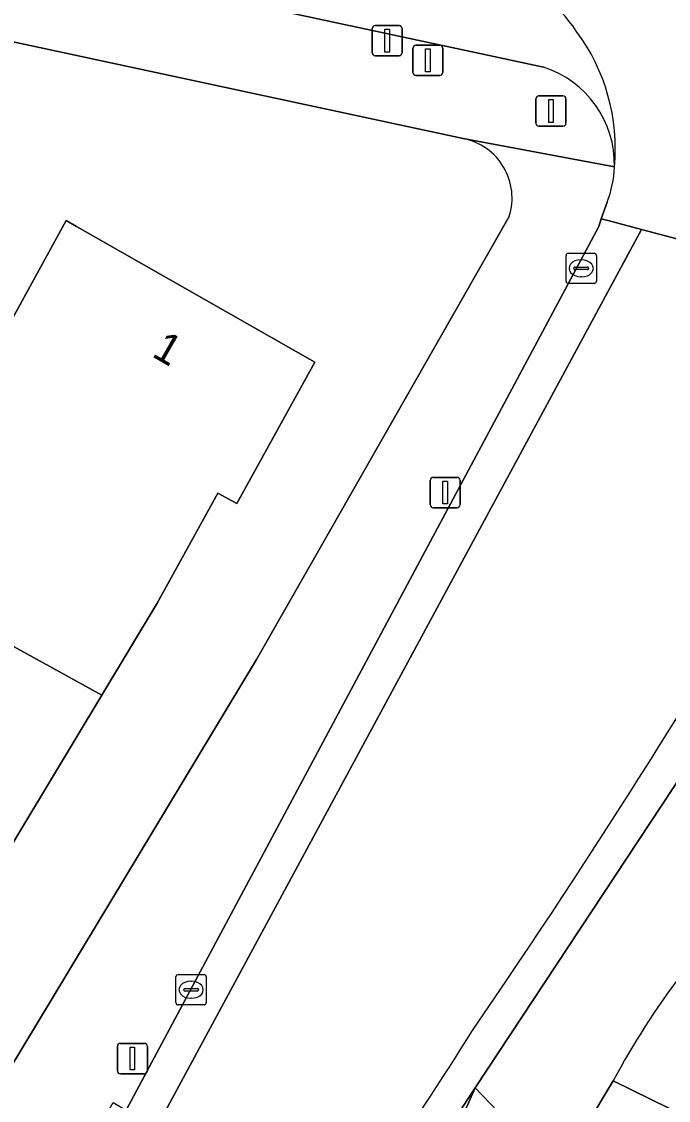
# Model space of a CAD drawing. Extents: x 160023 to 161302, y 384750 to 385707.
# Drawn here: x 160634.3 to 160655.65, y 385294.19 to 385329.79 of the extents above; entities that cross this region are included whole.
import ezdxf

# ---------------------------------------------------------------- set-up
doc = ezdxf.new("R2010")
doc.units = 0
for name, color, linetype in [('IMGEO_Drukknoppaal', 7, 'Continuous'), ('IMGEO_Erf', 7, 'Continuous'), ('IMGEO_Fietspad_gesloten', 7, 'Continuous'), ('IMGEO_Kolk', 7, 'Continuous'), ('IMGEO_Lichtmast', 7, 'Continuous'), ('IMGEO_Pand', 7, 'Continuous'), ('IMGEO_Pand_nummerreeks', 7, 'Continuous'), ('IMGEO_Parkeervlak_open', 7, 'Continuous'), ('IMGEO_Rijbaan_lokaal_gesloten', 7, 'Continuous'), ('IMGEO_Rijbaan_lokaal_open', 7, 'Continuous'), ('IMGEO_Verkeersregelinstallatiepaal', 7, 'Continuous'), ('IMGEO_Voetpad_open', 7, 'Continuous')]:
    doc.layers.add(name, color=color, linetype=linetype)

msp = doc.modelspace()

# ---------------------------------------------------------------- linework, layer by layer
at = {"layer": 'IMGEO_Drukknoppaal'}
for p, q in [((160645.869, 385328.755), (160645.869, 385329.555)), ((160645.869, 385329.555), (160645.869, 385328.755)), ((160645.969, 385329.655), (160646.759, 385329.655)), ((160646.759, 385329.655), (160645.969, 385329.655)), ((160646.859, 385329.555), (160646.859, 385328.755)), ((160646.859, 385328.755), (160646.859, 385329.555)), ((160646.759, 385328.655), (160645.969, 385328.655)), ((160645.969, 385328.655), (160646.759, 385328.655))]:
    msp.add_line(p, q, dxfattribs=at)
msp.add_lwpolyline([(160646.289, 385329.53), (160646.439, 385329.53), (160646.439, 385328.78), (160646.289, 385328.78), (160646.289, 385329.53)], dxfattribs=at)
for centre, start, end in [((160645.969, 385329.555), 90, 180), ((160645.969, 385329.555), 90, 180), ((160646.759, 385329.555), 0, 90), ((160646.759, 385329.555), 360, 90), ((160645.969, 385328.755), 180, 270), ((160645.969, 385328.755), 180, 270), ((160646.759, 385328.755), 270, 0), ((160646.759, 385328.755), 270, 0)]:
    msp.add_arc(centre, 0.1, start, end, dxfattribs=at)
at = {"layer": 'IMGEO_Erf'}
for points in [[(160648.878, 385325.926), (160609.984, 385334.289), (160595.313, 385337.293), (160577.45, 385341.176), (160575.101, 385338.587), (160574.043, 385337.42), (160530.106, 385289.633)], [(160598.991, 385257.53), (160615.424, 385272.327), (160619.066, 385276.134), (160623.779, 385281.571), (160619.834, 385284.643), (160616.963, 385286.877), (160618.633, 385289.02), (160611.294, 385294.736), (160612.6, 385296.413), (160614.303, 385298.6), (160621.759, 385292.793), (160623.496, 385295.023), (160626.197, 385292.921), (160630.142, 385289.849), (160633.365, 385294.346), (160642.053, 385308.743), (160650.395, 385323.36)], [(160633.356, 385318.842), (160635.767, 385323.222), (160636.106, 385323.029), (160643.977, 385318.551), (160641.405, 385313.881), (160640.774, 385314.229), (160638.774, 385310.597), (160636.942, 385307.559), (160632.667, 385300.47)], [(160658.75, 385292.417), (160653.825, 385294.836), (160651.991, 385291.772)]]:
    msp.add_lwpolyline(points, dxfattribs=at)
msp.add_arc((160648.483, 385323.961), 2.005, 342.5596, 78.6229, dxfattribs=at)
at = {"layer": 'IMGEO_Fietspad_gesloten'}
msp.add_lwpolyline([(160592.186, 385340.982), (160649.272, 385328.76), (160651.523, 385328.278)], dxfattribs=at)
for centre, radius, start, end in [((160648.277, 385326.533), 5.234, 34.1731, 69.7659), ((160647.416, 385325.597), 6.479, 354.633, 36.7473), ((160650.511, 385325.078), 3.356, 358.5127, 72.4505)]:
    msp.add_arc(centre, radius, start, end, dxfattribs=at)
at = {"layer": 'IMGEO_Kolk'}
for p, q in [((160652.268, 385321.218), (160652.268, 385322.07)), ((160652.343, 385322.144), (160653.195, 385322.144)), ((160652.756, 385321.924), (160652.781, 385321.924)), ((160653.269, 385322.07), (160653.269, 385321.218)), ((160652.527, 385321.638), (160652.527, 385321.65)), ((160652.965, 385321.601), (160652.567, 385321.601)), ((160652.57, 385321.687), (160652.968, 385321.687)), ((160653.011, 385321.65), (160653.011, 385321.638)), ((160652.779, 385321.364), (160652.754, 385321.364)), ((160653.195, 385321.144), (160652.343, 385321.144)), ((160639.394, 385297.42), (160639.394, 385298.272)), ((160639.469, 385298.346), (160640.321, 385298.346)), ((160639.882, 385298.126), (160639.907, 385298.126)), ((160640.395, 385298.272), (160640.395, 385297.42)), ((160639.653, 385297.84), (160639.653, 385297.852)), ((160640.091, 385297.803), (160639.693, 385297.803)), ((160639.696, 385297.889), (160640.094, 385297.889)), ((160640.137, 385297.852), (160640.137, 385297.84)), ((160640.321, 385297.346), (160639.469, 385297.346)), ((160639.905, 385297.566), (160639.88, 385297.566))]:
    msp.add_line(p, q, dxfattribs=at)
for points in [[(160652.268, 385321.218), (160652.268, 385322.07)], [(160652.343, 385322.144), (160653.195, 385322.144)], [(160653.269, 385322.07), (160653.269, 385321.218)], [(160653.195, 385321.144), (160652.343, 385321.144)], [(160639.394, 385297.42), (160639.394, 385298.272)], [(160639.469, 385298.346), (160640.321, 385298.346)], [(160640.395, 385298.272), (160640.395, 385297.42)], [(160640.321, 385297.346), (160639.469, 385297.346)]]:
    msp.add_lwpolyline(points, dxfattribs=at)
for centre, radius, start, end in [((160652.345, 385322.068), 0.0765, 91.552, 178.448), ((160652.345, 385322.068), 0.0765, 91.552, 178.448), ((160653.193, 385322.068), 0.0765, 1.552, 88.448), ((160653.193, 385322.068), 0.0765, 1.552, 88.448), ((160652.567, 385321.647), 0.0403, 85.8775, 175.7526), ((160652.564, 385321.637), 0.0366, 178.938, 274.7102), ((160652.968, 385321.644), 0.043, 264.8664, 352.4533), ((160652.972, 385321.649), 0.0386, 1.7309, 96.639), ((160652.345, 385321.22), 0.0765, 181.552, 268.448), ((160652.345, 385321.22), 0.0765, 181.552, 268.448), ((160653.193, 385321.22), 0.0765, 271.552, 358.448), ((160653.193, 385321.22), 0.0765, 271.552, 358.448), ((160639.471, 385298.27), 0.0765, 91.552, 178.448), ((160639.471, 385298.27), 0.0765, 91.552, 178.448), ((160640.319, 385298.27), 0.0765, 1.552, 88.448), ((160640.319, 385298.27), 0.0765, 1.552, 88.448), ((160639.693, 385297.849), 0.0403, 85.8775, 175.7526), ((160639.69, 385297.839), 0.0366, 178.938, 274.7102), ((160640.094, 385297.846), 0.043, 264.8664, 352.4533), ((160640.098, 385297.851), 0.0386, 1.7309, 96.639), ((160639.471, 385297.422), 0.0765, 181.552, 268.448), ((160639.471, 385297.422), 0.0765, 181.552, 268.448), ((160640.319, 385297.422), 0.0765, 271.552, 358.448), ((160640.319, 385297.422), 0.0765, 271.552, 358.448)]:
    msp.add_arc(centre, radius, start, end, dxfattribs=at)
for centre, major_axis, ratio, start_param, end_param in [((160652.755, 385321.644), (-0.387, 0.002), 0.722429, 4.712389, 7.853982), ((160652.78, 385321.644), (-0.39, 0.002), 0.717154, 1.570796, 4.712389), ((160639.881, 385297.846), (-0.387, 0.002), 0.722429, 4.712389, 7.853982), ((160639.906, 385297.846), (-0.39, 0.002), 0.717154, 1.570796, 4.712389)]:
    msp.add_ellipse(centre, major_axis=major_axis, ratio=ratio, start_param=start_param, end_param=end_param, dxfattribs=at)
at = {"layer": 'IMGEO_Lichtmast'}
for p, q in [((160647.785, 385313.848), (160647.785, 385314.648)), ((160647.785, 385314.648), (160647.785, 385313.848)), ((160647.885, 385314.748), (160648.675, 385314.748)), ((160648.675, 385314.748), (160647.885, 385314.748)), ((160648.775, 385314.648), (160648.775, 385313.848)), ((160648.775, 385313.848), (160648.775, 385314.648)), ((160648.675, 385313.748), (160647.885, 385313.748)), ((160647.885, 385313.748), (160648.675, 385313.748)), ((160637.46, 385295.174), (160637.46, 385295.974)), ((160637.46, 385295.974), (160637.46, 385295.174)), ((160637.56, 385296.074), (160638.35, 385296.074)), ((160638.35, 385296.074), (160637.56, 385296.074)), ((160638.45, 385295.974), (160638.45, 385295.174)), ((160638.45, 385295.174), (160638.45, 385295.974)), ((160638.35, 385295.074), (160637.56, 385295.074)), ((160637.56, 385295.074), (160638.35, 385295.074))]:
    msp.add_line(p, q, dxfattribs=at)
for points in [[(160648.205, 385314.623), (160648.355, 385314.623), (160648.355, 385313.873), (160648.205, 385313.873), (160648.205, 385314.623)], [(160637.88, 385295.949), (160638.03, 385295.949), (160638.03, 385295.199), (160637.88, 385295.199), (160637.88, 385295.949)]]:
    msp.add_lwpolyline(points, dxfattribs=at)
for centre, start, end in [((160647.885, 385314.648), 90, 180), ((160647.885, 385314.648), 90, 180), ((160648.675, 385314.648), 0, 90), ((160648.675, 385314.648), 360, 90), ((160647.885, 385313.848), 180, 270), ((160647.885, 385313.848), 180, 270), ((160648.675, 385313.848), 270, 0), ((160648.675, 385313.848), 270, 0), ((160637.56, 385295.974), 90, 180), ((160637.56, 385295.974), 90, 180), ((160638.35, 385295.974), 0, 90), ((160638.35, 385295.974), 360, 90), ((160637.56, 385295.174), 180, 270), ((160637.56, 385295.174), 180, 270), ((160638.35, 385295.174), 270, 0), ((160638.35, 385295.174), 270, 0)]:
    msp.add_arc(centre, 0.1, start, end, dxfattribs=at)
at = {"layer": 'IMGEO_Pand'}
for points in [[(160643.977, 385318.551), (160636.106, 385323.029), (160635.767, 385323.222), (160633.356, 385318.842), (160632.922, 385318.054), (160633.842, 385317.548), (160632.111, 385314.404), (160631.343, 385310.64), (160636.942, 385307.559), (160638.774, 385310.597), (160640.774, 385314.229), (160641.405, 385313.881)], [(160636.942, 385307.559), (160631.343, 385310.64), (160630.583, 385309.221), (160628.74, 385310.232), (160627.271, 385311.027), (160625.888, 385304.558), (160632.667, 385300.47)]]:
    msp.add_lwpolyline(points, close=True, dxfattribs=at)
msp.add_lwpolyline([(160653.825, 385294.836), (160658.75, 385292.417), (160659.07, 385293.109), (160661.571, 385291.91), (160661.365, 385291.134), (160665.855, 385288.934), (160671.014, 385286.405), (160671.488, 385287.366), (160689.378, 385278.591)], dxfattribs=at)
msp.add_arc((160676.433, 385282.79), 25.617, 133.4095, 151.9511, dxfattribs=at)
at = {"layer": 'IMGEO_Parkeervlak_open'}
msp.add_lwpolyline([(160634.13, 385275.769), (160630.069, 385271.336), (160631.891, 385272.18), (160638.105, 385274.572), (160639.712, 385275.996), (160642.937, 385280.327), (160646.629, 385285.711), (160646.865, 385286.633), (160646.966, 385286.981), (160648.976, 385293.933), (160649.267, 385294.611), (160647.558, 385291.997), (160646.501, 385290.364)], dxfattribs=at)
at = {"layer": 'IMGEO_Rijbaan_lokaal_gesloten'}
msp.add_lwpolyline([(160653.622, 385323.824), (160653.429, 385323.277), (160653.733, 385323.201), (160654.755, 385322.926), (160658.302, 385321.986), (160659.234, 385323.793), (160659.582, 385324.445), (160659.717, 385324.697), (160660.049, 385325.319), (160660.101, 385325.417), (160661.005, 385327.109), (160661.341, 385327.739), (160661.362, 385327.778), (160661.567, 385328.162)], dxfattribs=at)
for centre, radius, start, end in [((160648.277, 385326.533), 5.234, 34.1731, 69.7659), ((160647.416, 385325.597), 6.479, 354.633, 36.7473), ((160650.491, 385325.088), 3.376, 338.0199, 358.3612)]:
    msp.add_arc(centre, radius, start, end, dxfattribs=at)
at = {"layer": 'IMGEO_Rijbaan_lokaal_open'}
for points in [[(160638.893, 385293.568), (160654.755, 385322.926), (160653.733, 385323.201), (160653.429, 385323.277), (160653.347, 385323.02), (160637.754, 385293.876), (160635.777, 385290.425), (160635.602, 385290.148), (160635.425, 385289.873)], [(160656.492, 385318.474), (160658.173, 385321.735), (160658.302, 385321.986), (160654.755, 385322.926), (160638.893, 385293.568)], [(160646.501, 385290.364), (160647.558, 385291.997), (160649.267, 385294.611), (160658.126, 385308.018), (160661.219, 385313.176), (160664.42, 385318.987), (160663.419, 385319.542), (160660.527, 385314.498)]]:
    msp.add_lwpolyline(points, dxfattribs=at)
for centre, radius, start, end in [((160423.794, 385451.178), 273.357, 325.54018, 329.99963), ((160423.794, 385451.178), 273.357, 325.54018, 329.99963), ((160557.323, 385353.731), 108.227, 315.83119, 328.07847), ((160557.323, 385353.731), 108.227, 315.83119, 328.07847)]:
    msp.add_arc(centre, radius, start, end, dxfattribs=at)
at = {"layer": 'IMGEO_Verkeersregelinstallatiepaal'}
for p, q in [((160647.314, 385329.007), (160648.104, 385329.007)), ((160648.104, 385329.007), (160647.314, 385329.007)), ((160647.214, 385328.107), (160647.214, 385328.907)), ((160647.214, 385328.907), (160647.214, 385328.107)), ((160648.204, 385328.907), (160648.204, 385328.107)), ((160648.204, 385328.107), (160648.204, 385328.907)), ((160648.104, 385328.007), (160647.314, 385328.007)), ((160647.314, 385328.007), (160648.104, 385328.007)), ((160651.276, 385326.434), (160651.276, 385327.234)), ((160651.276, 385327.234), (160651.276, 385326.434)), ((160651.376, 385327.334), (160652.166, 385327.334)), ((160652.166, 385327.334), (160651.376, 385327.334)), ((160652.266, 385327.234), (160652.266, 385326.434)), ((160652.266, 385326.434), (160652.266, 385327.234)), ((160652.166, 385326.334), (160651.376, 385326.334)), ((160651.376, 385326.334), (160652.166, 385326.334))]:
    msp.add_line(p, q, dxfattribs=at)
for points in [[(160647.634, 385328.882), (160647.784, 385328.882), (160647.784, 385328.132), (160647.634, 385328.132), (160647.634, 385328.882)], [(160651.696, 385327.209), (160651.846, 385327.209), (160651.846, 385326.459), (160651.696, 385326.459), (160651.696, 385327.209)]]:
    msp.add_lwpolyline(points, dxfattribs=at)
for centre, start, end in [((160647.314, 385328.907), 90, 180), ((160647.314, 385328.907), 90, 180), ((160648.104, 385328.907), 0, 90), ((160648.104, 385328.907), 360, 90), ((160647.314, 385328.107), 180, 270), ((160647.314, 385328.107), 180, 270), ((160648.104, 385328.107), 270, 0), ((160648.104, 385328.107), 270, 0), ((160651.376, 385327.234), 90, 180), ((160651.376, 385327.234), 90, 180), ((160652.166, 385327.234), 0, 90), ((160652.166, 385327.234), 360, 90), ((160651.376, 385326.434), 180, 270), ((160651.376, 385326.434), 180, 270), ((160652.166, 385326.434), 270, 0), ((160652.166, 385326.434), 270, 0)]:
    msp.add_arc(centre, 0.1, start, end, dxfattribs=at)
at = {"layer": 'IMGEO_Voetpad_open'}
for points in [[(160575.792, 385343.815), (160574.598, 385342.503), (160577.45, 385341.176), (160595.313, 385337.293), (160609.984, 385334.289), (160648.878, 385325.926), (160653.866, 385324.991)], [(160651.523, 385328.278), (160649.272, 385328.76), (160592.186, 385340.982)], [(160653.866, 385324.991), (160648.878, 385325.926)], [(160635.425, 385289.873), (160635.602, 385290.148), (160635.777, 385290.425), (160635.345, 385290.673), (160637.321, 385294.124), (160637.754, 385293.876), (160653.347, 385323.02), (160653.429, 385323.277), (160653.622, 385323.824)], [(160650.395, 385323.36), (160642.053, 385308.743), (160633.365, 385294.346), (160630.142, 385289.849), (160627.05, 385285.827), (160623.779, 385281.571), (160619.066, 385276.134), (160615.424, 385272.327), (160598.991, 385257.53), (160596.493, 385260.19), (160596.096, 385260.612), (160584.894, 385250), (160580.696, 385246.023), (160582.299, 385244.921), (160565.754, 385233.349), (160560.534, 385230.323)], [(160667.487, 385318.357), (160664.42, 385318.987), (160661.219, 385313.176), (160658.126, 385308.018), (160649.267, 385294.611), (160651.991, 385291.772), (160653.825, 385294.836)]]:
    msp.add_lwpolyline(points, dxfattribs=at)
msp.add_lwpolyline([(160648.678, 385286.238), (160651.991, 385291.772), (160649.267, 385294.611), (160648.976, 385293.933), (160646.966, 385286.981)], close=True, dxfattribs=at)
for centre, radius, start, end in [((160650.511, 385325.078), 3.356, 358.5127, 72.4505), ((160648.483, 385323.961), 2.005, 342.5596, 78.6229), ((160650.491, 385325.088), 3.376, 338.0199, 358.3612), ((160676.433, 385282.79), 25.617, 133.4095, 151.9511)]:
    msp.add_arc(centre, radius, start, end, dxfattribs=at)

# ---------------------------------------------------------------- texts
at = {"layer": 'IMGEO_Pand_nummerreeks'}
msp.add_text('1', height=1, rotation=330.1661, dxfattribs=at).set_placement((160638.56, 385318.758))

doc.saveas('drawing.dxf')
